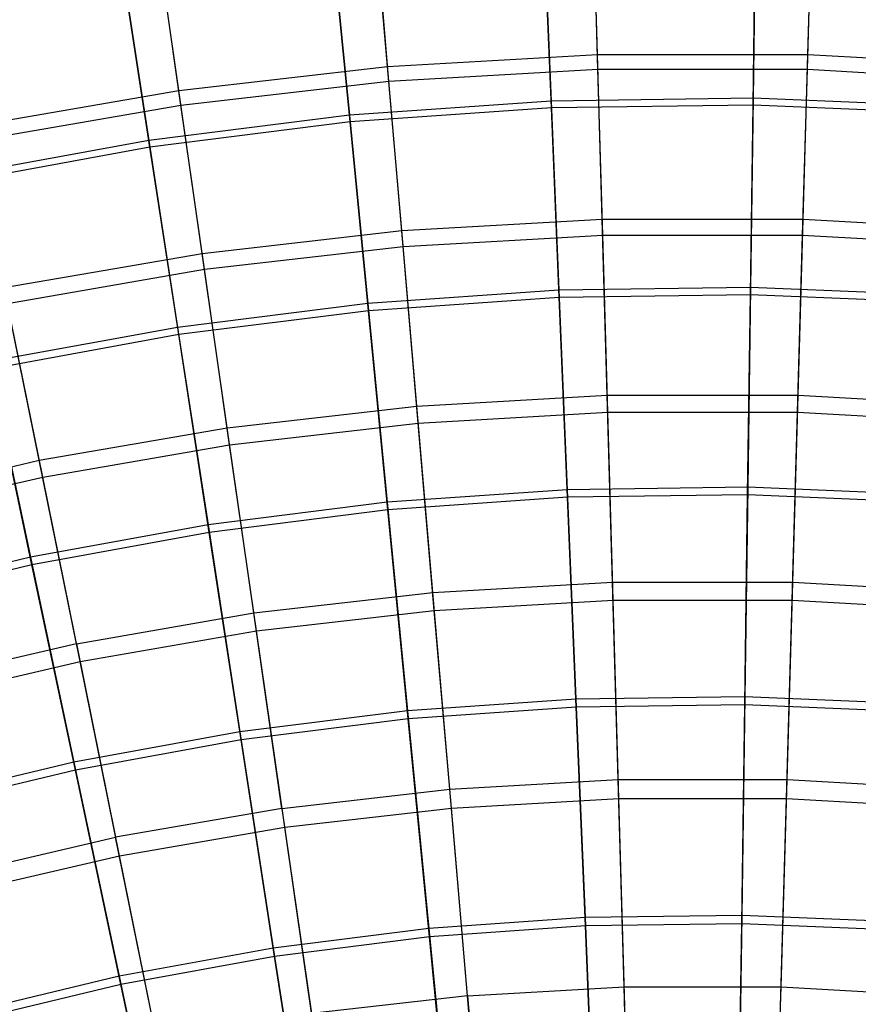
# Model space of a CAD drawing. Extents: x 0.1 to 12.1, y -6 to 6.
# Tile 322 of 334: x 5.2 to 6.2, y 3.3 to 4.5. Entities that reach past the tile are written whole.
import ezdxf

# ---------------------------------------------------------------- set-up
doc = ezdxf.new("R2010")
doc.units = 0
doc.header["$LTSCALE"] = 2.54
doc.layers.get('0').update_dxf_attribs({"linetype": 'CONTINUOUS'})

# ---------------------------------------------------------------- blocks, each defined once
blk = doc.blocks.new('DROPS_COLOR_B-11195_STL')
at = {"color": 0}
for p, q in [((5.9322, 4.4734, 11.1851), (5.9269, 4.6591, 10.9169)), ((5.9322, 4.4734, 11.1851), (5.9269, 4.6591, 10.9169)), ((6.1878, 4.4734, 11.1851), (6.1931, 4.6591, 10.9169)), ((6.1878, 4.4734, 11.1851), (6.1931, 4.6591, 10.9169)), ((5.677, 4.4588, 11.1851), (5.6611, 4.6439, 10.9169)), ((5.677, 4.4588, 11.1851), (5.6611, 4.6439, 10.9169)), ((5.9327, 4.4553, 4.177), (5.9274, 4.6423, 4.4442)), ((5.9327, 4.4553, 4.177), (5.9274, 4.6423, 4.4442)), ((6.1873, 4.4553, 4.177), (6.1926, 4.6423, 4.4442)), ((6.1873, 4.4553, 4.177), (6.1926, 4.6423, 4.4442)), ((5.6786, 4.4408, 4.177), (5.6626, 4.6272, 4.4442)), ((5.6786, 4.4408, 4.177), (5.6626, 4.6272, 4.4442)), ((5.4231, 4.4297, 11.1851), (5.3967, 4.6135, 10.9169)), ((5.4231, 4.4297, 11.1851), (5.3967, 4.6135, 10.9169)), ((5.4257, 4.4118, 4.177), (5.3991, 4.597, 4.4442)), ((5.4257, 4.4118, 4.177), (5.3991, 4.597, 4.4442)), ((5.677, 4.4588, 11.1851), (5.9322, 4.4734, 11.1851)), ((5.677, 4.4588, 11.1851), (5.9322, 4.4734, 11.1851)), ((5.9322, 4.4734, 11.1851), (6.1878, 4.4734, 11.1851)), ((5.9379, 4.2733, 11.4426), (5.9322, 4.4734, 11.1851)), ((5.9379, 4.2733, 11.4426), (5.9322, 4.4734, 11.1851)), ((5.9322, 4.4734, 11.1851), (6.1878, 4.4734, 11.1851)), ((6.1821, 4.2733, 11.4426), (6.1878, 4.4734, 11.1851)), ((6.1821, 4.2733, 11.4426), (6.1878, 4.4734, 11.1851)), ((6.1878, 4.4734, 11.1851), (6.443, 4.4588, 11.1851)), ((6.1878, 4.4734, 11.1851), (6.443, 4.4588, 11.1851)), ((5.4231, 4.4297, 11.1851), (5.677, 4.4588, 11.1851)), ((5.4231, 4.4297, 11.1851), (5.677, 4.4588, 11.1851)), ((5.6942, 4.2593, 11.4426), (5.677, 4.4588, 11.1851)), ((5.6942, 4.2593, 11.4426), (5.677, 4.4588, 11.1851)), ((5.6786, 4.4408, 4.177), (5.9327, 4.4553, 4.177)), ((5.6786, 4.4408, 4.177), (5.9327, 4.4553, 4.177)), ((5.9385, 4.2538, 3.9205), (5.9327, 4.4553, 4.177)), ((5.9327, 4.4553, 4.177), (6.1873, 4.4553, 4.177)), ((5.9385, 4.2538, 3.9205), (5.9327, 4.4553, 4.177)), ((5.9327, 4.4553, 4.177), (6.1873, 4.4553, 4.177)), ((6.1815, 4.2538, 3.9205), (6.1873, 4.4553, 4.177)), ((6.1815, 4.2538, 3.9205), (6.1873, 4.4553, 4.177)), ((6.1873, 4.4553, 4.177), (6.4414, 4.4408, 4.177)), ((6.1873, 4.4553, 4.177), (6.4414, 4.4408, 4.177)), ((5.4257, 4.4118, 4.177), (5.6786, 4.4408, 4.177)), ((5.4257, 4.4118, 4.177), (5.6786, 4.4408, 4.177)), ((5.6958, 4.2399, 3.9205), (5.6786, 4.4408, 4.177)), ((5.6958, 4.2399, 3.9205), (5.6786, 4.4408, 4.177)), ((5.1713, 4.3861, 11.1851), (5.4231, 4.4297, 11.1851)), ((5.1713, 4.3861, 11.1851), (5.4231, 4.4297, 11.1851)), ((5.4516, 4.2315, 11.4426), (5.4231, 4.4297, 11.1851)), ((5.4516, 4.2315, 11.4426), (5.4231, 4.4297, 11.1851)), ((5.1749, 4.3684, 4.177), (5.4257, 4.4118, 4.177)), ((5.1749, 4.3684, 4.177), (5.4257, 4.4118, 4.177)), ((5.4544, 4.2122, 3.9205), (5.4257, 4.4118, 4.177)), ((5.4544, 4.2122, 3.9205), (5.4257, 4.4118, 4.177)), ((5.6942, 4.2593, 11.4426), (5.9379, 4.2733, 11.4426)), ((5.6942, 4.2593, 11.4426), (5.9379, 4.2733, 11.4426)), ((5.944, 4.0592, 11.6886), (5.9379, 4.2733, 11.4426)), ((5.944, 4.0592, 11.6886), (5.9379, 4.2733, 11.4426)), ((5.9379, 4.2733, 11.4426), (6.1821, 4.2733, 11.4426)), ((5.9379, 4.2733, 11.4426), (6.1821, 4.2733, 11.4426)), ((6.176, 4.0592, 11.6886), (6.1821, 4.2733, 11.4426)), ((6.176, 4.0592, 11.6886), (6.1821, 4.2733, 11.4426)), ((6.1821, 4.2733, 11.4426), (6.4258, 4.2593, 11.4426)), ((6.1821, 4.2733, 11.4426), (6.4258, 4.2593, 11.4426)), ((5.4516, 4.2315, 11.4426), (5.6942, 4.2593, 11.4426)), ((5.4516, 4.2315, 11.4426), (5.6942, 4.2593, 11.4426)), ((5.7125, 4.0459, 11.6886), (5.6942, 4.2593, 11.4426)), ((5.7125, 4.0459, 11.6886), (5.6942, 4.2593, 11.4426)), ((5.6958, 4.2399, 3.9205), (5.9385, 4.2538, 3.9205)), ((5.6958, 4.2399, 3.9205), (5.9385, 4.2538, 3.9205)), ((5.9446, 4.0385, 3.6756), (5.9385, 4.2538, 3.9205)), ((5.9385, 4.2538, 3.9205), (6.1815, 4.2538, 3.9205)), ((5.9446, 4.0385, 3.6756), (5.9385, 4.2538, 3.9205)), ((5.9385, 4.2538, 3.9205), (6.1815, 4.2538, 3.9205)), ((6.1754, 4.0385, 3.6756), (6.1815, 4.2538, 3.9205)), ((6.1754, 4.0385, 3.6756), (6.1815, 4.2538, 3.9205)), ((6.1815, 4.2538, 3.9205), (6.4242, 4.2399, 3.9205)), ((6.1815, 4.2538, 3.9205), (6.4242, 4.2399, 3.9205)), ((5.4544, 4.2122, 3.9205), (5.6958, 4.2399, 3.9205)), ((5.4544, 4.2122, 3.9205), (5.6958, 4.2399, 3.9205)), ((5.7143, 4.0253, 3.6756), (5.6958, 4.2399, 3.9205)), ((5.7143, 4.0253, 3.6756), (5.6958, 4.2399, 3.9205)), ((5.211, 4.1899, 11.4426), (5.4516, 4.2315, 11.4426)), ((5.211, 4.1899, 11.4426), (5.4516, 4.2315, 11.4426)), ((5.4821, 4.0195, 11.6886), (5.4516, 4.2315, 11.4426)), ((5.4821, 4.0195, 11.6886), (5.4516, 4.2315, 11.4426)), ((5.2149, 4.1708, 3.9205), (5.4544, 4.2122, 3.9205)), ((5.2149, 4.1708, 3.9205), (5.4544, 4.2122, 3.9205)), ((5.485, 3.999, 3.6756), (5.4544, 4.2122, 3.9205)), ((5.485, 3.999, 3.6756), (5.4544, 4.2122, 3.9205)), ((5.2536, 3.98, 11.6886), (5.211, 4.1899, 11.4426)), ((5.2536, 3.98, 11.6886), (5.211, 4.1899, 11.4426)), ((5.2577, 3.9596, 3.6756), (5.2149, 4.1708, 3.9205)), ((5.2577, 3.9596, 3.6756), (5.2149, 4.1708, 3.9205)), ((5.7125, 4.0459, 11.6886), (5.944, 4.0592, 11.6886)), ((5.7125, 4.0459, 11.6886), (5.944, 4.0592, 11.6886)), ((5.9505, 3.8318, 11.9225), (5.944, 4.0592, 11.6886)), ((5.9505, 3.8318, 11.9225), (5.944, 4.0592, 11.6886)), ((5.944, 4.0592, 11.6886), (6.176, 4.0592, 11.6886)), ((5.944, 4.0592, 11.6886), (6.176, 4.0592, 11.6886)), ((6.1695, 3.8318, 11.9225), (6.176, 4.0592, 11.6886)), ((6.1695, 3.8318, 11.9225), (6.176, 4.0592, 11.6886)), ((6.176, 4.0592, 11.6886), (6.4075, 4.0459, 11.6886)), ((6.176, 4.0592, 11.6886), (6.4075, 4.0459, 11.6886)), ((5.4821, 4.0195, 11.6886), (5.7125, 4.0459, 11.6886)), ((5.4821, 4.0195, 11.6886), (5.7125, 4.0459, 11.6886)), ((5.732, 3.8193, 11.9225), (5.7125, 4.0459, 11.6886)), ((5.732, 3.8193, 11.9225), (5.7125, 4.0459, 11.6886)), ((5.7143, 4.0253, 3.6756), (5.9446, 4.0385, 3.6756)), ((5.7143, 4.0253, 3.6756), (5.9446, 4.0385, 3.6756)), ((5.9512, 3.8099, 3.443), (5.9446, 4.0385, 3.6756)), ((5.9512, 3.8099, 3.443), (5.9446, 4.0385, 3.6756)), ((5.9446, 4.0385, 3.6756), (6.1754, 4.0385, 3.6756)), ((5.9446, 4.0385, 3.6756), (6.1754, 4.0385, 3.6756)), ((6.1688, 3.8099, 3.443), (6.1754, 4.0385, 3.6756)), ((6.1688, 3.8099, 3.443), (6.1754, 4.0385, 3.6756)), ((6.1754, 4.0385, 3.6756), (6.4057, 4.0253, 3.6756)), ((6.1754, 4.0385, 3.6756), (6.4057, 4.0253, 3.6756)), ((5.485, 3.999, 3.6756), (5.7143, 4.0253, 3.6756)), ((5.485, 3.999, 3.6756), (5.7143, 4.0253, 3.6756)), ((5.7338, 3.7975, 3.443), (5.7143, 4.0253, 3.6756)), ((5.7338, 3.7975, 3.443), (5.7143, 4.0253, 3.6756)), ((5.2536, 3.98, 11.6886), (5.4821, 4.0195, 11.6886)), ((5.2536, 3.98, 11.6886), (5.4821, 4.0195, 11.6886)), ((5.5145, 3.7944, 11.9225), (5.4821, 4.0195, 11.6886)), ((5.5145, 3.7944, 11.9225), (5.4821, 4.0195, 11.6886)), ((5.2577, 3.9596, 3.6756), (5.485, 3.999, 3.6756)), ((5.2577, 3.9596, 3.6756), (5.485, 3.999, 3.6756)), ((5.5176, 3.7727, 3.443), (5.485, 3.999, 3.6756)), ((5.5176, 3.7727, 3.443), (5.485, 3.999, 3.6756)), ((5.0277, 3.9274, 11.6886), (5.2536, 3.98, 11.6886)), ((5.0277, 3.9274, 11.6886), (5.2536, 3.98, 11.6886)), ((5.2987, 3.757, 11.9225), (5.2536, 3.98, 11.6886)), ((5.2987, 3.757, 11.9225), (5.2536, 3.98, 11.6886)), ((5.0329, 3.9074, 3.6756), (5.2577, 3.9596, 3.6756)), ((5.0329, 3.9074, 3.6756), (5.2577, 3.9596, 3.6756)), ((5.3031, 3.7355, 3.443), (5.2577, 3.9596, 3.6756)), ((5.3031, 3.7355, 3.443), (5.2577, 3.9596, 3.6756)), ((5.732, 3.8193, 11.9225), (5.9505, 3.8318, 11.9225)), ((5.732, 3.8193, 11.9225), (5.9505, 3.8318, 11.9225)), ((5.9574, 3.5919, 12.1434), (5.9505, 3.8318, 11.9225)), ((5.9574, 3.5919, 12.1434), (5.9505, 3.8318, 11.9225)), ((5.9505, 3.8318, 11.9225), (6.1695, 3.8318, 11.9225)), ((5.9505, 3.8318, 11.9225), (6.1695, 3.8318, 11.9225)), ((6.1626, 3.5919, 12.1434), (6.1695, 3.8318, 11.9225)), ((6.1626, 3.5919, 12.1434), (6.1695, 3.8318, 11.9225)), ((6.1695, 3.8318, 11.9225), (6.388, 3.8193, 11.9225)), ((6.1695, 3.8318, 11.9225), (6.388, 3.8193, 11.9225)), ((5.5145, 3.7944, 11.9225), (5.732, 3.8193, 11.9225)), ((5.5145, 3.7944, 11.9225), (5.732, 3.8193, 11.9225)), ((5.7525, 3.5802, 12.1434), (5.732, 3.8193, 11.9225)), ((5.7525, 3.5802, 12.1434), (5.732, 3.8193, 11.9225)), ((5.7338, 3.7975, 3.443), (5.9512, 3.8099, 3.443)), ((5.7338, 3.7975, 3.443), (5.9512, 3.8099, 3.443)), ((5.958, 3.5688, 3.2233), (5.9512, 3.8099, 3.443)), ((5.9512, 3.8099, 3.443), (6.1688, 3.8099, 3.443)), ((5.958, 3.5688, 3.2233), (5.9512, 3.8099, 3.443)), ((5.9512, 3.8099, 3.443), (6.1688, 3.8099, 3.443)), ((6.162, 3.5688, 3.2233), (6.1688, 3.8099, 3.443)), ((6.162, 3.5688, 3.2233), (6.1688, 3.8099, 3.443)), ((6.1688, 3.8099, 3.443), (6.3862, 3.7975, 3.443)), ((6.1688, 3.8099, 3.443), (6.3862, 3.7975, 3.443)), ((5.2987, 3.757, 11.9225), (5.5145, 3.7944, 11.9225)), ((5.2987, 3.757, 11.9225), (5.5145, 3.7944, 11.9225)), ((5.5486, 3.5568, 12.1434), (5.5145, 3.7944, 11.9225)), ((5.5486, 3.5568, 12.1434), (5.5145, 3.7944, 11.9225)), ((5.5176, 3.7727, 3.443), (5.7338, 3.7975, 3.443)), ((5.5176, 3.7727, 3.443), (5.7338, 3.7975, 3.443)), ((5.7545, 3.5572, 3.2233), (5.7338, 3.7975, 3.443)), ((5.7545, 3.5572, 3.2233), (5.7338, 3.7975, 3.443)), ((5.3031, 3.7355, 3.443), (5.5176, 3.7727, 3.443)), ((5.3031, 3.7355, 3.443), (5.5176, 3.7727, 3.443)), ((5.5519, 3.5339, 3.2233), (5.5176, 3.7727, 3.443)), ((5.5519, 3.5339, 3.2233), (5.5176, 3.7727, 3.443)), ((5.2987, 3.757, 11.9225), (5.0855, 3.7074, 11.9225)), ((5.2987, 3.757, 11.9225), (5.0855, 3.7074, 11.9225)), ((5.2987, 3.757, 11.9225), (5.3464, 3.5218, 12.1434)), ((5.2987, 3.757, 11.9225), (5.3464, 3.5218, 12.1434)), ((5.0911, 3.6862, 3.443), (5.3031, 3.7355, 3.443)), ((5.0911, 3.6862, 3.443), (5.3031, 3.7355, 3.443)), ((5.351, 3.4992, 3.2233), (5.3031, 3.7355, 3.443)), ((5.351, 3.4992, 3.2233), (5.3031, 3.7355, 3.443)), ((5.7525, 3.5802, 12.1434), (5.9574, 3.5919, 12.1434)), ((5.7525, 3.5802, 12.1434), (5.9574, 3.5919, 12.1434)), ((5.9646, 3.3401, 12.3507), (5.9574, 3.5919, 12.1434)), ((5.9646, 3.3401, 12.3507), (5.9574, 3.5919, 12.1434)), ((5.9574, 3.5919, 12.1434), (6.1626, 3.5919, 12.1434)), ((5.9574, 3.5919, 12.1434), (6.1626, 3.5919, 12.1434)), ((6.1554, 3.3401, 12.3507), (6.1626, 3.5919, 12.1434)), ((6.1554, 3.3401, 12.3507), (6.1626, 3.5919, 12.1434)), ((6.1626, 3.5919, 12.1434), (6.3675, 3.5802, 12.1434)), ((6.1626, 3.5919, 12.1434), (6.3675, 3.5802, 12.1434)), ((5.5486, 3.5568, 12.1434), (5.7525, 3.5802, 12.1434)), ((5.5486, 3.5568, 12.1434), (5.7525, 3.5802, 12.1434)), ((5.7741, 3.3292, 12.3507), (5.7525, 3.5802, 12.1434)), ((5.7741, 3.3292, 12.3507), (5.7525, 3.5802, 12.1434)), ((5.7545, 3.5572, 3.2233), (5.958, 3.5688, 3.2233)), ((5.7545, 3.5572, 3.2233), (5.958, 3.5688, 3.2233)), ((5.9653, 3.316, 3.0173), (5.958, 3.5688, 3.2233)), ((5.9653, 3.316, 3.0173), (5.958, 3.5688, 3.2233)), ((5.958, 3.5688, 3.2233), (6.162, 3.5688, 3.2233)), ((5.958, 3.5688, 3.2233), (6.162, 3.5688, 3.2233)), ((6.1547, 3.316, 3.0173), (6.162, 3.5688, 3.2233)), ((6.1547, 3.316, 3.0173), (6.162, 3.5688, 3.2233)), ((6.162, 3.5688, 3.2233), (6.3655, 3.5572, 3.2233)), ((6.162, 3.5688, 3.2233), (6.3655, 3.5572, 3.2233)), ((5.5486, 3.5568, 12.1434), (5.3464, 3.5218, 12.1434)), ((5.5486, 3.5568, 12.1434), (5.3464, 3.5218, 12.1434)), ((5.5486, 3.5568, 12.1434), (5.5845, 3.3075, 12.3507)), ((5.5486, 3.5568, 12.1434), (5.5845, 3.3075, 12.3507)), ((5.5519, 3.5339, 3.2233), (5.7545, 3.5572, 3.2233)), ((5.5519, 3.5339, 3.2233), (5.7545, 3.5572, 3.2233)), ((5.7761, 3.3052, 3.0173), (5.7545, 3.5572, 3.2233)), ((5.7761, 3.3052, 3.0173), (5.7545, 3.5572, 3.2233)), ((5.351, 3.4992, 3.2233), (5.5519, 3.5339, 3.2233)), ((5.351, 3.4992, 3.2233), (5.5519, 3.5339, 3.2233)), ((5.5879, 3.2836, 3.0173), (5.5519, 3.5339, 3.2233)), ((5.5879, 3.2836, 3.0173), (5.5519, 3.5339, 3.2233)), ((5.1465, 3.4753, 12.1434), (5.3464, 3.5218, 12.1434)), ((5.1465, 3.4753, 12.1434), (5.3464, 3.5218, 12.1434)), ((5.3964, 3.2749, 12.3507), (5.3464, 3.5218, 12.1434)), ((5.3964, 3.2749, 12.3507), (5.3464, 3.5218, 12.1434)), ((5.1524, 3.453, 3.2233), (5.351, 3.4992, 3.2233)), ((5.1524, 3.453, 3.2233), (5.351, 3.4992, 3.2233)), ((5.4012, 3.2513, 3.0173), (5.351, 3.4992, 3.2233)), ((5.4012, 3.2513, 3.0173), (5.351, 3.4992, 3.2233)), ((5.7741, 3.3292, 12.3507), (5.9646, 3.3401, 12.3507)), ((5.7741, 3.3292, 12.3507), (5.9646, 3.3401, 12.3507)), ((5.9721, 3.0773, 12.5437), (5.9646, 3.3401, 12.3507)), ((5.9721, 3.0773, 12.5437), (5.9646, 3.3401, 12.3507)), ((5.9646, 3.3401, 12.3507), (6.1554, 3.3401, 12.3507)), ((5.9646, 3.3401, 12.3507), (6.1554, 3.3401, 12.3507)), ((6.1479, 3.0773, 12.5437), (6.1554, 3.3401, 12.3507)), ((6.1479, 3.0773, 12.5437), (6.1554, 3.3401, 12.3507)), ((6.1554, 3.3401, 12.3507), (6.3459, 3.3292, 12.3507)), ((6.1554, 3.3401, 12.3507), (6.3459, 3.3292, 12.3507)), ((5.7741, 3.3292, 12.3507), (5.5845, 3.3075, 12.3507)), ((5.7741, 3.3292, 12.3507), (5.5845, 3.3075, 12.3507)), ((5.7741, 3.3292, 12.3507), (5.7966, 3.0673, 12.5437)), ((5.7741, 3.3292, 12.3507), (5.7966, 3.0673, 12.5437))]:
    blk.add_line(p, q, dxfattribs=at)
blk = doc.blocks.new('GROUP_1')
at = {"color": 0}
for p, q in [((5.8067, 10.6304, 9.8075), (5.8157, 10.414, 10.057)), ((5.8067, 10.6304, 9.8075), (5.8157, 10.414, 10.057)), ((6.0645, 10.634, 9.8075), (6.0614, 10.4174, 10.057)), ((6.0645, 10.634, 9.8075), (6.0614, 10.4174, 10.057)), ((5.8161, 10.4056, 1.9339), (5.807, 10.6226, 2.183)), ((5.8161, 10.4056, 1.9339), (5.807, 10.6226, 2.183)), ((6.0613, 10.409, 1.9339), (6.0643, 10.6262, 2.183)), ((6.0613, 10.409, 1.9339), (6.0643, 10.6262, 2.183)), ((5.5495, 10.6125, 9.8075), (5.5705, 10.3969, 10.057)), ((5.5495, 10.6125, 9.8075), (5.5705, 10.3969, 10.057)), ((5.5713, 10.3886, 1.9339), (5.5503, 10.6047, 2.183)), ((5.5713, 10.3886, 1.9339), (5.5503, 10.6047, 2.183)), ((5.2937, 10.5804, 9.8075), (5.3267, 10.3662, 10.057)), ((5.2937, 10.5804, 9.8075), (5.3267, 10.3662, 10.057)), ((5.328, 10.358, 1.9339), (5.2949, 10.5726, 2.183)), ((5.328, 10.358, 1.9339), (5.2949, 10.5726, 2.183)), ((5.8157, 10.414, 10.057), (5.5705, 10.3969, 10.057)), ((5.8157, 10.414, 10.057), (5.5705, 10.3969, 10.057)), ((6.0614, 10.4174, 10.057), (5.8157, 10.414, 10.057)), ((6.0614, 10.4174, 10.057), (5.8157, 10.414, 10.057)), ((5.8157, 10.414, 10.057), (5.8253, 10.1841, 10.2942)), ((5.8157, 10.414, 10.057), (5.8253, 10.1841, 10.2942)), ((6.0614, 10.4174, 10.057), (6.0582, 10.1874, 10.2942)), ((6.0614, 10.4174, 10.057), (6.0582, 10.1874, 10.2942)), ((6.307, 10.4071, 10.057), (6.0614, 10.4174, 10.057)), ((6.307, 10.4071, 10.057), (6.0614, 10.4174, 10.057)), ((5.8161, 10.4056, 1.9339), (5.5713, 10.3886, 1.9339)), ((5.8161, 10.4056, 1.9339), (5.5713, 10.3886, 1.9339)), ((6.0613, 10.409, 1.9339), (5.8161, 10.4056, 1.9339)), ((6.0613, 10.409, 1.9339), (5.8161, 10.4056, 1.9339)), ((5.8257, 10.1753, 1.6972), (5.8161, 10.4056, 1.9339)), ((5.8257, 10.1753, 1.6972), (5.8161, 10.4056, 1.9339)), ((6.0581, 10.1785, 1.6972), (6.0613, 10.409, 1.9339)), ((6.0581, 10.1785, 1.6972), (6.0613, 10.409, 1.9339)), ((6.3064, 10.3988, 1.9339), (6.0613, 10.409, 1.9339)), ((6.3064, 10.3988, 1.9339), (6.0613, 10.409, 1.9339)), ((5.5705, 10.3969, 10.057), (5.3267, 10.3662, 10.057)), ((5.5705, 10.3969, 10.057), (5.3267, 10.3662, 10.057)), ((5.5705, 10.3969, 10.057), (5.5929, 10.168, 10.2942)), ((5.5705, 10.3969, 10.057), (5.5929, 10.168, 10.2942)), ((5.5713, 10.3886, 1.9339), (5.328, 10.358, 1.9339)), ((5.5713, 10.3886, 1.9339), (5.328, 10.358, 1.9339)), ((5.5937, 10.1591, 1.6972), (5.5713, 10.3886, 1.9339)), ((5.5937, 10.1591, 1.6972), (5.5713, 10.3886, 1.9339)), ((5.3267, 10.3662, 10.057), (5.0849, 10.3221, 10.057)), ((5.3267, 10.3662, 10.057), (5.0849, 10.3221, 10.057)), ((5.3267, 10.3662, 10.057), (5.3617, 10.1389, 10.2942)), ((5.3267, 10.3662, 10.057), (5.3617, 10.1389, 10.2942)), ((5.328, 10.358, 1.9339), (5.0867, 10.3139, 1.9339)), ((5.328, 10.358, 1.9339), (5.0867, 10.3139, 1.9339)), ((5.3631, 10.1301, 1.6972), (5.328, 10.358, 1.9339)), ((5.3631, 10.1301, 1.6972), (5.328, 10.358, 1.9339)), ((6.0582, 10.1874, 10.2942), (5.8253, 10.1841, 10.2942)), ((6.0582, 10.1874, 10.2942), (5.8253, 10.1841, 10.2942)), ((6.0582, 10.1874, 10.2942), (6.0549, 9.9446, 10.5184)), ((6.0582, 10.1874, 10.2942), (6.0549, 9.9446, 10.5184)), ((6.291, 10.1777, 10.2942), (6.0582, 10.1874, 10.2942)), ((6.291, 10.1777, 10.2942), (6.0582, 10.1874, 10.2942)), ((5.8253, 10.1841, 10.2942), (5.5929, 10.168, 10.2942)), ((5.8253, 10.1841, 10.2942), (5.5929, 10.168, 10.2942)), ((5.8257, 10.1753, 1.6972), (5.5937, 10.1591, 1.6972)), ((5.8257, 10.1753, 1.6972), (5.5937, 10.1591, 1.6972)), ((5.8253, 10.1841, 10.2942), (5.8354, 9.9416, 10.5184)), ((5.8253, 10.1841, 10.2942), (5.8354, 9.9416, 10.5184)), ((6.0581, 10.1785, 1.6972), (5.8257, 10.1753, 1.6972)), ((6.0581, 10.1785, 1.6972), (5.8257, 10.1753, 1.6972)), ((5.8358, 9.9323, 1.4735), (5.8257, 10.1753, 1.6972)), ((5.8358, 9.9323, 1.4735), (5.8257, 10.1753, 1.6972)), ((6.0547, 9.9353, 1.4735), (6.0581, 10.1785, 1.6972)), ((6.0547, 9.9353, 1.4735), (6.0581, 10.1785, 1.6972)), ((6.2904, 10.1688, 1.6972), (6.0581, 10.1785, 1.6972)), ((6.2904, 10.1688, 1.6972), (6.0581, 10.1785, 1.6972)), ((5.5929, 10.168, 10.2942), (5.3617, 10.1389, 10.2942)), ((5.5929, 10.168, 10.2942), (5.3617, 10.1389, 10.2942)), ((5.5929, 10.168, 10.2942), (5.6165, 9.9263, 10.5184)), ((5.5929, 10.168, 10.2942), (5.6165, 9.9263, 10.5184)), ((5.5937, 10.1591, 1.6972), (5.3631, 10.1301, 1.6972)), ((5.5937, 10.1591, 1.6972), (5.3631, 10.1301, 1.6972)), ((5.6174, 9.9171, 1.4735), (5.5937, 10.1591, 1.6972)), ((5.6174, 9.9171, 1.4735), (5.5937, 10.1591, 1.6972)), ((5.3617, 10.1389, 10.2942), (5.1326, 10.097, 10.2942)), ((5.3617, 10.1389, 10.2942), (5.1326, 10.097, 10.2942)), ((5.3617, 10.1389, 10.2942), (5.3987, 9.899, 10.5184)), ((5.3617, 10.1389, 10.2942), (5.3987, 9.899, 10.5184)), ((5.3631, 10.1301, 1.6972), (5.1344, 10.0883, 1.6972)), ((5.3631, 10.1301, 1.6972), (5.1344, 10.0883, 1.6972)), ((5.4001, 9.8897, 1.4735), (5.3631, 10.1301, 1.6972)), ((5.4001, 9.8897, 1.4735), (5.3631, 10.1301, 1.6972)), ((5.1326, 10.097, 10.2942), (5.1828, 9.8595, 10.5184)), ((5.1326, 10.097, 10.2942), (5.1828, 9.8595, 10.5184)), ((5.1847, 9.8504, 1.4735), (5.1344, 10.0883, 1.6972)), ((5.1847, 9.8504, 1.4735), (5.1344, 10.0883, 1.6972)), ((5.8354, 9.9416, 10.5184), (5.6165, 9.9263, 10.5184)), ((5.8354, 9.9416, 10.5184), (5.6165, 9.9263, 10.5184)), ((6.0549, 9.9446, 10.5184), (5.8354, 9.9416, 10.5184)), ((6.0549, 9.9446, 10.5184), (5.8354, 9.9416, 10.5184)), ((5.8354, 9.9416, 10.5184), (5.846, 9.6871, 10.7288)), ((5.8354, 9.9416, 10.5184), (5.846, 9.6871, 10.7288)), ((6.0547, 9.9353, 1.4735), (5.8358, 9.9323, 1.4735)), ((6.0547, 9.9353, 1.4735), (5.8358, 9.9323, 1.4735)), ((6.0512, 9.6802, 1.2636), (6.0547, 9.9353, 1.4735)), ((6.0512, 9.6802, 1.2636), (6.0547, 9.9353, 1.4735)), ((6.0549, 9.9446, 10.5184), (6.0513, 9.6899, 10.7288)), ((6.0549, 9.9446, 10.5184), (6.0513, 9.6899, 10.7288)), ((6.2735, 9.9262, 1.4735), (6.0547, 9.9353, 1.4735)), ((6.2735, 9.9262, 1.4735), (6.0547, 9.9353, 1.4735)), ((6.2742, 9.9355, 10.5184), (6.0549, 9.9446, 10.5184)), ((6.2742, 9.9355, 10.5184), (6.0549, 9.9446, 10.5184)), ((5.6165, 9.9263, 10.5184), (5.3987, 9.899, 10.5184)), ((5.6165, 9.9263, 10.5184), (5.3987, 9.899, 10.5184)), ((5.6165, 9.9263, 10.5184), (5.6412, 9.6728, 10.7288)), ((5.6165, 9.9263, 10.5184), (5.6412, 9.6728, 10.7288)), ((5.8358, 9.9323, 1.4735), (5.6174, 9.9171, 1.4735)), ((5.8358, 9.9323, 1.4735), (5.6174, 9.9171, 1.4735)), ((5.8464, 9.6773, 1.2636), (5.8358, 9.9323, 1.4735)), ((5.8464, 9.6773, 1.2636), (5.8358, 9.9323, 1.4735)), ((5.6174, 9.9171, 1.4735), (5.4001, 9.8897, 1.4735)), ((5.6174, 9.9171, 1.4735), (5.4001, 9.8897, 1.4735)), ((5.6422, 9.6631, 1.2636), (5.6174, 9.9171, 1.4735)), ((5.6422, 9.6631, 1.2636), (5.6174, 9.9171, 1.4735)), ((5.3987, 9.899, 10.5184), (5.1828, 9.8595, 10.5184)), ((5.3987, 9.899, 10.5184), (5.1828, 9.8595, 10.5184)), ((5.3987, 9.899, 10.5184), (5.4375, 9.6472, 10.7288)), ((5.3987, 9.899, 10.5184), (5.4375, 9.6472, 10.7288)), ((5.4001, 9.8897, 1.4735), (5.1847, 9.8504, 1.4735)), ((5.4001, 9.8897, 1.4735), (5.1847, 9.8504, 1.4735)), ((5.439, 9.6376, 1.2636), (5.4001, 9.8897, 1.4735)), ((5.439, 9.6376, 1.2636), (5.4001, 9.8897, 1.4735)), ((5.1828, 9.8595, 10.5184), (4.9694, 9.8081, 10.5184)), ((5.1828, 9.8595, 10.5184), (4.9694, 9.8081, 10.5184)), ((5.1828, 9.8595, 10.5184), (5.2355, 9.6103, 10.7288)), ((5.1828, 9.8595, 10.5184), (5.2355, 9.6103, 10.7288)), ((5.1847, 9.8504, 1.4735), (4.9719, 9.7991, 1.4735)), ((5.1847, 9.8504, 1.4735), (4.9719, 9.7991, 1.4735)), ((5.2376, 9.6008, 1.2636), (5.1847, 9.8504, 1.4735)), ((5.2376, 9.6008, 1.2636), (5.1847, 9.8504, 1.4735)), ((5.846, 9.6871, 10.7288), (5.6412, 9.6728, 10.7288)), ((5.846, 9.6871, 10.7288), (5.6412, 9.6728, 10.7288)), ((6.0513, 9.6899, 10.7288), (5.846, 9.6871, 10.7288)), ((6.0513, 9.6899, 10.7288), (5.846, 9.6871, 10.7288)), ((5.846, 9.6871, 10.7288), (5.8571, 9.4214, 10.925)), ((5.846, 9.6871, 10.7288), (5.8571, 9.4214, 10.925)), ((6.0513, 9.6899, 10.7288), (6.0476, 9.424, 10.925)), ((6.0513, 9.6899, 10.7288), (6.0476, 9.424, 10.925)), ((6.2565, 9.6814, 10.7288), (6.0513, 9.6899, 10.7288)), ((6.2565, 9.6814, 10.7288), (6.0513, 9.6899, 10.7288)), ((5.6412, 9.6728, 10.7288), (5.4375, 9.6472, 10.7288)), ((5.6412, 9.6728, 10.7288), (5.4375, 9.6472, 10.7288)), ((5.6412, 9.6728, 10.7288), (5.6671, 9.4081, 10.925)), ((5.6412, 9.6728, 10.7288), (5.6671, 9.4081, 10.925)), ((5.8464, 9.6773, 1.2636), (5.6422, 9.6631, 1.2636)), ((5.8464, 9.6773, 1.2636), (5.6422, 9.6631, 1.2636)), ((6.0512, 9.6802, 1.2636), (5.8464, 9.6773, 1.2636)), ((6.0512, 9.6802, 1.2636), (5.8464, 9.6773, 1.2636)), ((5.8575, 9.4112, 1.068), (5.8464, 9.6773, 1.2636)), ((5.8575, 9.4112, 1.068), (5.8464, 9.6773, 1.2636)), ((6.0475, 9.4139, 1.068), (6.0512, 9.6802, 1.2636)), ((6.0475, 9.4139, 1.068), (6.0512, 9.6802, 1.2636)), ((6.2558, 9.6716, 1.2636), (6.0512, 9.6802, 1.2636)), ((6.2558, 9.6716, 1.2636), (6.0512, 9.6802, 1.2636)), ((5.6422, 9.6631, 1.2636), (5.439, 9.6376, 1.2636)), ((5.6422, 9.6631, 1.2636), (5.439, 9.6376, 1.2636)), ((5.668, 9.398, 1.068), (5.6422, 9.6631, 1.2636)), ((5.668, 9.398, 1.068), (5.6422, 9.6631, 1.2636)), ((5.4375, 9.6472, 10.7288), (5.2355, 9.6103, 10.7288)), ((5.4375, 9.6472, 10.7288), (5.2355, 9.6103, 10.7288)), ((5.4375, 9.6472, 10.7288), (5.478, 9.3844, 10.925)), ((5.4375, 9.6472, 10.7288), (5.478, 9.3844, 10.925)), ((5.439, 9.6376, 1.2636), (5.2376, 9.6008, 1.2636)), ((5.439, 9.6376, 1.2636), (5.2376, 9.6008, 1.2636)), ((5.4796, 9.3743, 1.068), (5.439, 9.6376, 1.2636)), ((5.4796, 9.3743, 1.068), (5.439, 9.6376, 1.2636)), ((5.2355, 9.6103, 10.7288), (5.0359, 9.5622, 10.7288)), ((5.2355, 9.6103, 10.7288), (5.0359, 9.5622, 10.7288)), ((5.2376, 9.6008, 1.2636), (5.0385, 9.5528, 1.2636)), ((5.2376, 9.6008, 1.2636), (5.0385, 9.5528, 1.2636)), ((5.2355, 9.6103, 10.7288), (5.2906, 9.3501, 10.925)), ((5.2355, 9.6103, 10.7288), (5.2906, 9.3501, 10.925)), ((5.2927, 9.3402, 1.068), (5.2376, 9.6008, 1.2636)), ((5.2927, 9.3402, 1.068), (5.2376, 9.6008, 1.2636)), ((5.8571, 9.4214, 10.925), (5.6671, 9.4081, 10.925)), ((5.8571, 9.4214, 10.925), (5.6671, 9.4081, 10.925)), ((6.0476, 9.424, 10.925), (5.8571, 9.4214, 10.925)), ((6.0476, 9.424, 10.925), (5.8571, 9.4214, 10.925)), ((5.8571, 9.4214, 10.925), (5.8686, 9.1453, 11.1062)), ((5.8571, 9.4214, 10.925), (5.8686, 9.1453, 11.1062)), ((6.0476, 9.424, 10.925), (6.0438, 9.1477, 11.1062)), ((6.0476, 9.424, 10.925), (6.0438, 9.1477, 11.1062)), ((6.238, 9.4161, 10.925), (6.0476, 9.424, 10.925)), ((6.238, 9.4161, 10.925), (6.0476, 9.424, 10.925)), ((5.6671, 9.4081, 10.925), (5.478, 9.3844, 10.925)), ((5.6671, 9.4081, 10.925), (5.478, 9.3844, 10.925)), ((5.6671, 9.4081, 10.925), (5.6939, 9.1331, 11.1062)), ((5.6671, 9.4081, 10.925), (5.6939, 9.1331, 11.1062)), ((5.8575, 9.4112, 1.068), (5.668, 9.398, 1.068)), ((5.8575, 9.4112, 1.068), (5.668, 9.398, 1.068)), ((6.0475, 9.4139, 1.068), (5.8575, 9.4112, 1.068)), ((6.0475, 9.4139, 1.068), (5.8575, 9.4112, 1.068)), ((5.8691, 9.1348, 0.8873), (5.8575, 9.4112, 1.068)), ((5.8691, 9.1348, 0.8873), (5.8575, 9.4112, 1.068)), ((6.0436, 9.1372, 0.8873), (6.0475, 9.4139, 1.068)), ((6.0436, 9.1372, 0.8873), (6.0475, 9.4139, 1.068)), ((6.2373, 9.406, 1.068), (6.0475, 9.4139, 1.068)), ((6.2373, 9.406, 1.068), (6.0475, 9.4139, 1.068)), ((5.668, 9.398, 1.068), (5.4796, 9.3743, 1.068)), ((5.668, 9.398, 1.068), (5.4796, 9.3743, 1.068)), ((5.6949, 9.1226, 0.8873), (5.668, 9.398, 1.068)), ((5.6949, 9.1226, 0.8873), (5.668, 9.398, 1.068)), ((5.478, 9.3844, 10.925), (5.2906, 9.3501, 10.925)), ((5.478, 9.3844, 10.925), (5.2906, 9.3501, 10.925)), ((5.478, 9.3844, 10.925), (5.5201, 9.1113, 11.1062)), ((5.478, 9.3844, 10.925), (5.5201, 9.1113, 11.1062)), ((5.4796, 9.3743, 1.068), (5.2927, 9.3402, 1.068)), ((5.4796, 9.3743, 1.068), (5.2927, 9.3402, 1.068)), ((5.5217, 9.1009, 0.8873), (5.4796, 9.3743, 1.068)), ((5.5217, 9.1009, 0.8873), (5.4796, 9.3743, 1.068)), ((5.2906, 9.3501, 10.925), (5.1053, 9.3055, 10.925)), ((5.2906, 9.3501, 10.925), (5.1053, 9.3055, 10.925)), ((5.2906, 9.3501, 10.925), (5.3478, 9.0798, 11.1062)), ((5.2906, 9.3501, 10.925), (5.3478, 9.0798, 11.1062)), ((5.2927, 9.3402, 1.068), (5.108, 9.2957, 1.068)), ((5.2927, 9.3402, 1.068), (5.108, 9.2957, 1.068)), ((5.35, 9.0695, 0.8873), (5.2927, 9.3402, 1.068)), ((5.35, 9.0695, 0.8873), (5.2927, 9.3402, 1.068))]:
    blk.add_line(p, q, dxfattribs=at)
blk.add_blockref('DROPS_COLOR_B-11195_STL', (-0.06, 5.9973, -1.7), dxfattribs=at)

msp = doc.modelspace()

# ---------------------------------------------------------------- block references
at = {"color": 0}
msp.add_blockref('GROUP_1', (0.06, -5.9973, 1.7), dxfattribs=at)

doc.saveas('drawing.dxf')
